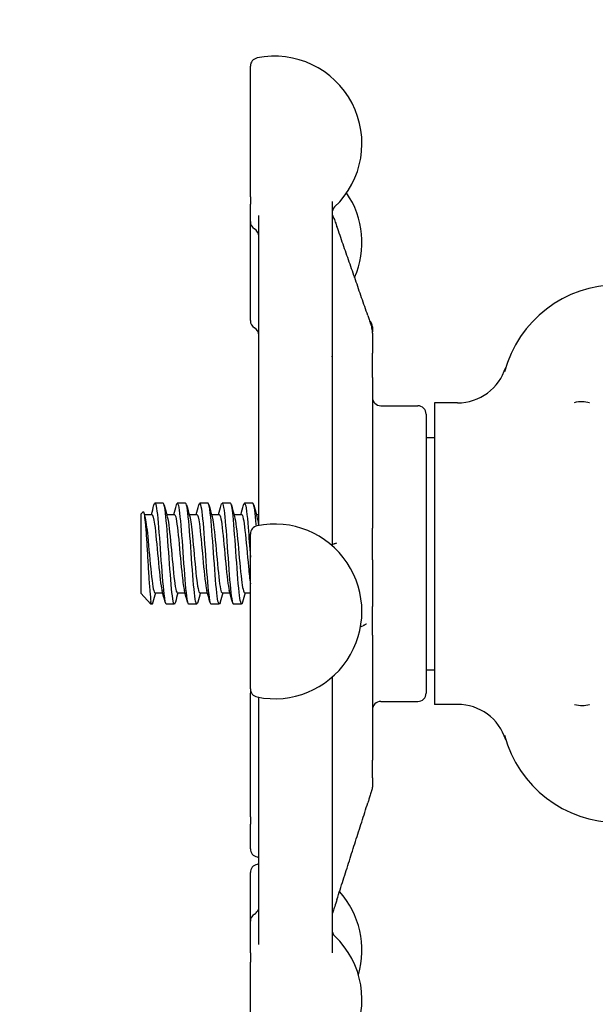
# Model space of a CAD drawing. Header units: inches. Extents: x 5 to 1128, y -85 to 748.
# Tile 351 of 656: x 436.11 to 438.26, y 665.03 to 668.69. Entities that reach past the tile are written whole.
import ezdxf

# ---------------------------------------------------------------- set-up
doc = ezdxf.new("R2010")
doc.units = ezdxf.units.IN
doc.header["$LTSCALE"] = 32
doc.header["$MEASUREMENT"] = 0
doc.layers.add('Dimension (ANSI)', color=7, linetype='Continuous', lineweight=25)
doc.layers.add('Visible (ANSI)', color=7, linetype='Continuous', lineweight=30)
doc.styles.add('Note Text (ANSI)', font='tahoma.ttf')
doc.dimstyles.new('SB Fraction-16 (ANSI)', dxfattribs={"dimscale": 32, "dimtxt": 0.125, "dimasz": 0.098425, "dimexe": 0.125, "dimexo": 0.0625, "dimgap": 0.031496, "dimtad": 0, "dimtih": 1, "dimtoh": 1, "dimdec": 4, "dimrnd": 1e-08, "dimzin": 0, "dimdsep": 46, "dimlunit": 5, "dimtxsty": 'Note Text (ANSI)', "dimcen": 0.09, "dimdle": 0.393701, "dimclrd": 256, "dimclre": 256, "dimclrt": 256, "dimadec": 0, "dimazin": 3, "dimtfac": 0.96, "dimtofl": 0, "dimtmove": 0, "dimatfit": 3, "dimfxl": 1, "dimfrac": 2, "dimtolj": 1, "dimtzin": 12, "dimlwd": -1, "dimlwe": -1, "dimarcsym": 0})

# ---------------------------------------------------------------- blocks, each defined once
blk = doc.blocks.new('*D19')
at = {"layer": 'Defpoints', "color": 0, "transparency": 16777216}
for p in [(455.7806, 700.4398), (292.0011, 552.4398), (455.7806, 552.4398)]:
    blk.add_point(p, dxfattribs=at)
at = {"layer": 'Dimension (ANSI)', "transparency": 16777216}
for p, q in [((453.7806, 700.4398), (288.0011, 700.4398)), ((292.0011, 697.2902), (292.0011, 636.039)), ((292.0011, 555.5894), (292.0011, 629.8406)), ((453.7806, 552.4398), (288.0011, 552.4398))]:
    blk.add_line(p, q, dxfattribs=at)
for points in [[(291.4762, 697.2902), (292.526, 697.2902), (292.0011, 700.4398)], [(291.4762, 555.5894), (292.526, 555.5894), (292.0011, 552.4398)]]:
    blk.add_solid(points, dxfattribs=at)
at = {"layer": 'Dimension (ANSI)', "transparency": 16777216, "insert": (287.899, 635.0311), "char_height": 4, "attachment_point": 1, "style": 'Note Text (ANSI)'}
blk.add_mtext('\\A1;148', dxfattribs=at)

msp = doc.modelspace()

# ---------------------------------------------------------------- linework, layer by layer
at = {"layer": 'Visible (ANSI)'}
for p, q in [((436.97292, 668.03156), (436.97292, 668.51729)), ((436.97292, 668.03156), (436.97292, 668.00343)), ((436.97292, 667.9389), (436.97292, 668.00343)), ((437.27667, 668.0135), (437.27667, 666.73395)), ((436.97292, 667.57115), (436.97292, 667.9389)), ((437.00417, 666.81613), (437.00417, 667.96132)), ((437.42667, 667.54779), (437.42667, 667.53065)), ((437.42667, 667.52902), (437.42667, 667.53065)), ((437.42667, 667.52415), (437.42667, 667.52894)), ((437.42667, 667.52415), (437.42667, 667.44914)), ((437.42667, 667.35916), (437.42667, 667.44914)), ((437.42667, 667.35916), (437.42667, 666.79854)), ((437.45792, 667.25404), (437.59542, 667.25404)), ((437.65792, 667.26486), (437.65792, 666.14322)), ((437.74368, 667.26486), (437.65792, 667.26486)), ((437.62667, 667.22279), (437.62667, 666.18529)), ((437.62667, 667.13579), (437.65792, 667.13579)), ((437.00292, 666.90789), (437.00417, 666.90914)), ((437.00292, 666.90789), (437.00292, 666.80855)), ((436.64875, 666.89154), (436.61786, 666.89154)), ((436.73208, 666.89154), (436.70119, 666.89154)), ((436.81542, 666.89154), (436.78453, 666.89154)), ((436.89875, 666.89154), (436.86786, 666.89154)), ((436.98208, 666.89154), (436.95119, 666.89154)), ((436.56542, 666.851), (436.57361, 666.85986)), ((436.56542, 666.851), (436.56542, 666.55712)), ((436.57842, 666.84987), (436.60709, 666.84987)), ((436.66175, 666.84987), (436.69042, 666.84987)), ((436.74509, 666.84987), (436.77375, 666.84987)), ((436.82842, 666.84987), (436.85709, 666.84987)), ((436.91175, 666.84987), (436.94042, 666.84987)), ((436.99509, 666.84987), (437.00292, 666.84987)), ((437.42667, 666.68078), (437.42667, 666.79854)), ((436.97292, 666.20132), (436.97292, 666.77695)), ((437.42667, 666.68078), (437.42667, 666.50679)), ((436.56582, 666.55665), (436.60288, 666.51654)), ((436.61786, 666.55821), (436.64653, 666.55821)), ((436.70119, 666.55821), (436.72986, 666.55821)), ((436.78453, 666.55821), (436.81319, 666.55821)), ((436.86786, 666.55821), (436.89653, 666.55821)), ((436.95119, 666.55821), (436.97292, 666.55821)), ((436.60288, 666.51654), (436.60288, 666.52588)), ((436.60708, 666.51654), (436.60288, 666.51654)), ((436.69042, 666.51654), (436.65953, 666.51654)), ((436.77375, 666.51654), (436.74286, 666.51654)), ((436.85708, 666.51654), (436.82619, 666.51654)), ((436.94042, 666.51654), (436.90953, 666.51654)), ((437.42667, 666.40079), (437.42667, 666.50679)), ((437.42667, 666.40079), (437.42667, 665.93584)), ((437.27667, 666.24432), (437.27667, 665.21882)), ((437.62667, 666.27229), (437.65792, 666.27229)), ((436.97292, 665.7251), (436.97292, 666.18466)), ((437.00417, 665.25052), (437.00417, 666.16949)), ((437.45792, 666.15404), (437.59542, 666.15404)), ((437.74368, 666.14322), (437.65792, 666.14322)), ((437.42667, 665.86956), (437.42667, 665.93584)), ((437.42667, 665.86956), (437.42667, 665.83704)), ((437.42667, 665.83685), (437.42667, 665.83704)), ((436.97292, 665.7251), (436.97292, 665.6971)), ((436.97292, 665.60628), (436.97292, 665.6971)), ((436.97292, 665.33636), (436.97292, 665.51729)), ((436.97292, 665.21837), (436.97292, 665.33636)), ((436.97292, 665.21837), (436.97292, 665.18448)), ((436.97292, 664.75798), (436.97292, 665.18448))]:
    msp.add_line(p, q, dxfattribs=at)
for centre, radius, start, end in [((437.06292, 668.22947), 0.325, 313.44984, 101.53696), ((437.00417, 668.51729), 0.03125, 101.53696, 180), ((437.06292, 667.86171), 0.325, 336.38074, 34.45644), ((437.30792, 667.97084), 0.03125, 133.44984, 180), ((437.00417, 667.9389), 0.03125, 180, 240), ((436.97292, 667.88478), 0.03125, 0, 60), ((438.34042, 667.26654), 0.4375, 90, 164.98183), ((437.00417, 667.57115), 0.03125, 180, 240), ((437.39542, 667.54779), 0.03125, 0, 48.71171), ((436.97292, 667.51702), 0.03125, 0, 60), ((437.74368, 667.45236), 0.1875, 270, 342.70338), ((437.45792, 667.28529), 0.03125, 180, 270), ((437.59542, 667.22279), 0.03125, 0, 90), ((437.00417, 666.77695), 0.03125, 101.53696, 180), ((437.06292, 666.48913), 0.325, 258.46304, 101.53696), ((437.00417, 666.20132), 0.03125, 180, 258.46304), ((437.00417, 666.18466), 0.03125, 164.54014, 180), ((437.59542, 666.18529), 0.03125, 270, 0), ((437.45792, 666.12279), 0.03125, 90, 180), ((437.74368, 665.95572), 0.1875, 17.29662, 90), ((438.34042, 666.14154), 0.4375, 195.01817, 270), ((437.00417, 665.60628), 0.03125, 180, 258.46304), ((437.00417, 665.51729), 0.03125, 101.53696, 180), ((437.06292, 665.89409), 0.325, 258.46304, 259.58543), ((437.06292, 665.22947), 0.325, 100.41457, 101.53696), ((437.06292, 665.22947), 0.325, 343.58546, 41.98593), ((437.00417, 665.33636), 0.03125, 120, 180), ((436.97292, 665.39049), 0.03125, 300, 329.41376), ((437.30792, 665.30442), 0.03125, 180, 226.55016), ((437.06292, 665.04579), 0.325, 258.46304, 46.55016)]:
    msp.add_arc(centre, radius, start, end, dxfattribs=at)
for points, knots in [([(437.27667, 667.97122), (437.27667, 667.97043), (437.27667, 667.96964), (437.27668, 667.96838), (437.27668, 667.96796), (437.27669, 667.96729), (437.27669, 667.96708), (437.2767, 667.96675), (437.2767, 667.96664), (437.2767, 667.9664), (437.27671, 667.96627), (437.27671, 667.96608), (437.27671, 667.96601), (437.27672, 667.96591), (437.27672, 667.96588), (437.27672, 667.9658), (437.27672, 667.96575), (437.27672, 667.96565), (437.27672, 667.9656), (437.27673, 667.96554), (437.27673, 667.96552), (437.27673, 667.96547), (437.27673, 667.96546), (437.27673, 667.96544), (437.27673, 667.96544), (437.27673, 667.96544)], [0.010278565, 0.010278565, 0.010278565, 0.010278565, 0.019883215, 0.019883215, 0.024682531, 0.024682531, 0.026751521, 0.026751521, 0.027745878, 0.027745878, 0.028761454, 0.028761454, 0.029267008, 0.029267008, 0.029516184, 0.029516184, 0.030019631, 0.030019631, 0.030755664, 0.030755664, 0.031441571, 0.031441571, 0.032566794, 0.032566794, 0.03348156, 0.03348156, 0.03348156, 0.03348156]), ([(437.27669, 667.9672), (437.27676, 667.96701), (437.27685, 667.96678), (437.27705, 667.96626), (437.27716, 667.96597), (437.27901, 667.96155), (437.28101, 667.95756), (437.28351, 667.95164), (437.28448, 667.94927), (437.2878, 667.94087), (437.29016, 667.93441), (437.29332, 667.92546), (437.2941, 667.9232), (437.29488, 667.92096)], [0.09394711, 0.09394711, 0.09394711, 0.09394711, 0.09670762, 0.09670762, 0.09941434, 0.09941434, 0.13679204, 0.13679204, 0.16145778, 0.16145778, 0.2211622, 0.2211622, 0.24097602, 0.24097602, 0.24097602, 0.24097602]), ([(437.40978, 667.58987), (437.40214, 667.61195), (437.39449, 667.63403), (437.37919, 667.67818), (437.37153, 667.70026), (437.35622, 667.7444), (437.34856, 667.76647), (437.33323, 667.81062), (437.32556, 667.83269), (437.31022, 667.87682), (437.30255, 667.89889), (437.29488, 667.92096)], [0.47801542, 0.47801542, 0.47801542, 0.47801542, 0.67299233, 0.67299233, 0.86796925, 0.86796925, 1.06294616, 1.06294616, 1.25792307, 1.25792307, 1.45289998, 1.45289998, 1.45289998, 1.45289998]), ([(437.40978, 667.58987), (437.41151, 667.58487), (437.41326, 667.57978), (437.41686, 667.5688), (437.41874, 667.56279), (437.42135, 667.55391), (437.42219, 667.55094), (437.42335, 667.54655), (437.42374, 667.54501), (437.42461, 667.54133), (437.42503, 667.53936), (437.42547, 667.53689), (437.42557, 667.5363), (437.42571, 667.53542), (437.42574, 667.53517), (437.42581, 667.53477), (437.42583, 667.53463), (437.42587, 667.53433), (437.4259, 667.53418), (437.42593, 667.53394), (437.42594, 667.53386), (437.42597, 667.5337), (437.42598, 667.53362), (437.426, 667.53348), (437.42601, 667.53342), (437.42604, 667.53325), (437.42605, 667.53316), (437.4261, 667.53282), (437.42611, 667.53278), (437.42611, 667.53275), (437.42612, 667.53275), (437.42612, 667.53275)], [0, 0, 0, 0, 0.04421352, 0.04421352, 0.09143567, 0.09143567, 0.1148414, 0.1148414, 0.12798974, 0.12798974, 0.14842503, 0.14842503, 0.15488355, 0.15488355, 0.15731825, 0.15731825, 0.15853645, 0.15853645, 0.15976362, 0.15976362, 0.16037577, 0.16037577, 0.16099044, 0.16099044, 0.16160454, 0.16160454, 0.16284514, 0.16284514, 0.16786615, 0.16786615, 0.16893992, 0.16893992, 0.16893992, 0.16893992]), ([(437.42598, 667.53361), (437.426, 667.53354), (437.42602, 667.53347), (437.42608, 667.53327), (437.42612, 667.53312), (437.42621, 667.5328), (437.42625, 667.53262), (437.42633, 667.53228), (437.42636, 667.53214), (437.42642, 667.53184), (437.42645, 667.53168), (437.42651, 667.53136), (437.42653, 667.53121), (437.42657, 667.53089), (437.42659, 667.53073), (437.42661, 667.53049), (437.42662, 667.53041), (437.42663, 667.53026), (437.42663, 667.53019), (437.42665, 667.53), (437.42665, 667.52991), (437.42666, 667.52968), (437.42666, 667.52959), (437.42667, 667.52938), (437.42667, 667.52929), (437.42667, 667.52913), (437.42667, 667.52904), (437.42667, 667.52896)], [0.2261265, 0.2261265, 0.2261265, 0.2261265, 0.227574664, 0.227574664, 0.230038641, 0.230038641, 0.23225074, 0.23225074, 0.233479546, 0.233479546, 0.234712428, 0.234712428, 0.235932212, 0.235932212, 0.23714975, 0.23714975, 0.237762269, 0.237762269, 0.238377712, 0.238377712, 0.239624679, 0.239624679, 0.242081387, 0.242081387, 0.246210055, 0.246210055, 0.250348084, 0.250348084, 0.250348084, 0.250348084]), ([(437.2783, 667.43505), (437.2783, 667.43505), (437.2783, 667.43505), (437.27829, 667.43507), (437.27828, 667.4351), (437.27821, 667.43525), (437.27816, 667.43538), (437.27803, 667.43566), (437.27797, 667.4358), (437.2778, 667.43615), (437.27769, 667.43639), (437.27729, 667.43719), (437.27698, 667.4378), (437.27667, 667.43841)], [0.092876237, 0.092876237, 0.092876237, 0.092876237, 0.093349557, 0.093349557, 0.09552105, 0.09552105, 0.097869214, 0.097869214, 0.099519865, 0.099519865, 0.10185373, 0.10185373, 0.107308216, 0.107308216, 0.107308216, 0.107308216]), ([(438.1782, 667.26654), (438.17847, 667.26662), (438.17874, 667.2667), (438.1879, 667.2693), (438.1978, 667.27045), (438.21731, 667.26991), (438.22588, 667.26856), (438.23384, 667.26664), (438.23404, 667.26659), (438.23424, 667.26654)], [-0.00218083, -0.00218083, -0.00218083, -0.00218083, 0, 0, 0.07189637, 0.07189637, 0.13644606, 0.13644606, 0.13811703, 0.13811703, 0.13811703, 0.13811703]), ([(436.61432, 666.88489), (436.61452, 666.88564), (436.61472, 666.88632), (436.61492, 666.88695), (436.61893, 666.89943), (436.62294, 666.88508), (436.62695, 666.84917), (436.63096, 666.81333), (436.63496, 666.75679), (436.63897, 666.7002), (436.64298, 666.64351), (436.64699, 666.58799), (436.651, 666.55399), (436.65384, 666.52989), (436.65669, 666.51697), (436.65953, 666.51676)], [6.0162011, 6.0162011, 6.0162011, 6.0162011, 6.061332, 6.061332, 6.061332, 6.968806, 6.968806, 6.968806, 7.8744508, 7.8744508, 7.8744508, 8.7817425, 8.7817425, 8.7817425, 9.424778, 9.424778, 9.424778, 9.424778]), ([(436.69396, 666.52341), (436.69279, 666.51895), (436.69162, 666.51657), (436.69045, 666.51654), (436.6864, 666.51642), (436.68235, 666.5442), (436.6783, 666.58952), (436.67427, 666.63464), (436.67024, 666.69614), (436.66621, 666.75129), (436.66219, 666.80622), (436.65818, 666.85366), (436.65416, 666.87617), (436.65236, 666.88627), (436.65055, 666.89126), (436.64875, 666.89122)], [-15.9749474, -15.9749474, -15.9749474, -15.9749474, -15.710016, -15.710016, -15.710016, -14.7941843, -14.7941843, -14.7941843, -13.8824397, -13.8824397, -13.8824397, -12.9741281, -12.9741281, -12.9741281, -12.5663706, -12.5663706, -12.5663706, -12.5663706]), ([(436.69765, 666.88485), (436.69814, 666.8867), (436.69863, 666.88818), (436.69912, 666.88925), (436.70313, 666.89808), (436.70714, 666.87982), (436.71115, 666.84117), (436.71516, 666.80252), (436.71917, 666.74431), (436.72317, 666.68785), (436.72718, 666.6314), (436.73119, 666.57791), (436.7352, 666.54697), (436.73775, 666.52725), (436.74031, 666.51696), (436.74286, 666.51682)], [12.2993864, 12.2993864, 12.2993864, 12.2993864, 12.4100129, 12.4100129, 12.4100129, 13.3168593, 13.3168593, 13.3168593, 14.2236185, 14.2236185, 14.2236185, 15.130291, 15.130291, 15.130291, 15.7079633, 15.7079633, 15.7079633, 15.7079633]), ([(436.77729, 666.52326), (436.77667, 666.5209), (436.77605, 666.51914), (436.77542, 666.51803), (436.77138, 666.51083), (436.76733, 666.53136), (436.76328, 666.57196), (436.75925, 666.61248), (436.75521, 666.67208), (436.75117, 666.72866), (436.74714, 666.78513), (436.74311, 666.83735), (436.73908, 666.86603), (436.73675, 666.88264), (436.73442, 666.89115), (436.73208, 666.89123)], [-22.2581327, -22.2581327, -22.2581327, -22.2581327, -22.1173036, -22.1173036, -22.1173036, -21.2019377, -21.2019377, -21.2019377, -20.2886606, -20.2886606, -20.2886606, -19.3773067, -19.3773067, -19.3773067, -18.8495559, -18.8495559, -18.8495559, -18.8495559]), ([(436.78099, 666.88479), (436.78175, 666.8877), (436.78252, 666.88971), (436.78329, 666.89072), (436.7873, 666.89601), (436.7913, 666.87407), (436.79531, 666.83294), (436.79931, 666.79181), (436.80332, 666.73237), (436.80733, 666.67636), (436.81133, 666.62035), (436.81534, 666.56897), (436.81934, 666.541), (436.82163, 666.52506), (436.82391, 666.51692), (436.82619, 666.51685)], [18.5825718, 18.5825718, 18.5825718, 18.5825718, 18.7561262, 18.7561262, 18.7561262, 19.6623744, 19.6623744, 19.6623744, 20.5685395, 20.5685395, 20.5685395, 21.474622, 21.474622, 21.474622, 21.9911486, 21.9911486, 21.9911486, 21.9911486]), ([(436.86063, 666.52319), (436.86044, 666.52249), (436.86025, 666.52184), (436.86006, 666.52125), (436.85605, 666.5086), (436.85203, 666.52284), (436.84801, 666.55872), (436.844, 666.59457), (436.83999, 666.65125), (436.83597, 666.70798), (436.83196, 666.76466), (436.82795, 666.82015), (436.82394, 666.85413), (436.8211, 666.8782), (436.81826, 666.89111), (436.81542, 666.89132)], [-28.541318, -28.541318, -28.541318, -28.541318, -28.4988988, -28.4988988, -28.4988988, -27.5903346, -27.5903346, -27.5903346, -26.6825411, -26.6825411, -26.6825411, -25.7754795, -25.7754795, -25.7754795, -25.1327412, -25.1327412, -25.1327412, -25.1327412]), ([(436.86432, 666.88473), (436.86535, 666.88863), (436.86638, 666.89093), (436.8674, 666.89143), (436.87141, 666.89339), (436.87541, 666.8681), (436.87941, 666.82479), (436.88342, 666.78149), (436.88742, 666.72111), (436.89143, 666.66571), (436.89543, 666.61031), (436.89943, 666.56107), (436.90344, 666.53598), (436.90547, 666.52325), (436.9075, 666.51687), (436.90953, 666.51686)], [24.8657571, 24.8657571, 24.8657571, 24.8657571, 25.0981395, 25.0981395, 25.0981395, 26.0038186, 26.0038186, 26.0038186, 26.9094187, 26.9094187, 26.9094187, 27.8149406, 27.8149406, 27.8149406, 28.2743339, 28.2743339, 28.2743339, 28.2743339]), ([(436.94396, 666.5232), (436.94018, 666.50927), (436.93639, 666.51841), (436.93261, 666.54812), (436.92857, 666.57984), (436.92453, 666.63432), (436.92049, 666.69131), (436.91645, 666.74824), (436.91241, 666.80642), (436.90838, 666.84429), (436.90517, 666.8744), (436.90196, 666.89114), (436.89875, 666.8914)], [-34.8245034, -34.8245034, -34.8245034, -34.8245034, -33.9686925, -33.9686925, -33.9686925, -33.0546668, -33.0546668, -33.0546668, -32.141653, -32.141653, -32.141653, -31.4159265, -31.4159265, -31.4159265, -31.4159265]), ([(436.94765, 666.88458), (436.94926, 666.89064), (436.95086, 666.89285), (436.95246, 666.89068), (436.95658, 666.88512), (436.9607, 666.85081), (436.96482, 666.80095), (436.96752, 666.7683), (436.97022, 666.72949), (436.97292, 666.69145)], [31.1489424, 31.1489424, 31.1489424, 31.1489424, 31.5116481, 31.5116481, 31.5116481, 32.4435606, 32.4435606, 32.4435606, 33.0538425, 33.0538425, 33.0538425, 33.0538425]), ([(436.99522, 666.80686), (436.99463, 666.81384), (436.99404, 666.82052), (436.99345, 666.82681), (436.98966, 666.86729), (436.98587, 666.89134), (436.98208, 666.89152)], [-38.68929977, -38.68929977, -38.68929977, -38.68929977, -38.55601033, -38.55601033, -38.55601033, -37.69911184, -37.69911184, -37.69911184, -37.69911184]), ([(436.57361, 666.85986), (436.57397, 666.86026), (436.57434, 666.86036), (436.57607, 666.85947), (436.5774, 666.85467), (436.58009, 666.83738), (436.58142, 666.82486), (436.58411, 666.79348), (436.58545, 666.77477), (436.58814, 666.73342), (436.58947, 666.71111), (436.59216, 666.66571), (436.5935, 666.64306), (436.59619, 666.60044), (436.59752, 666.58097), (436.60022, 666.54789), (436.60155, 666.53475), (436.60288, 666.52588)], [-1.2427303, -1.2427303, -1.2427303, -1.2427303, -1.200467, -1.200467, -1.0416694, -1.0416694, -0.8786368, -0.8786368, -0.7113708, -0.7113708, -0.5398726, -0.5398726, -0.3641439, -0.3641439, -0.1841858, -0.1841858, 0, 0, 0, 0]), ([(436.58068, 666.84151), (436.58414, 666.82868), (436.58759, 666.80177), (436.59105, 666.76755), (436.59533, 666.72525), (436.5996, 666.67294), (436.60387, 666.63207), (436.60814, 666.59122), (436.61242, 666.56293), (436.61669, 666.55878), (436.61708, 666.5584), (436.61747, 666.55822), (436.61786, 666.55824)], [6.621339, 6.621339, 6.621339, 6.621339, 7.4033745, 7.4033745, 7.4033745, 8.3701398, 8.3701398, 8.3701398, 9.3362117, 9.3362117, 9.3362117, 9.424778, 9.424778, 9.424778, 9.424778]), ([(436.60709, 666.84969), (436.61029, 666.84946), (436.61349, 666.8366), (436.61669, 666.81327), (436.62096, 666.78215), (436.62523, 666.73326), (436.62951, 666.68663), (436.63378, 666.64), (436.63805, 666.59692), (436.64232, 666.57503), (436.64297, 666.5717), (436.64362, 666.56887), (436.64427, 666.56655)], [6.2831853, 6.2831853, 6.2831853, 6.2831853, 7.0074496, 7.0074496, 7.0074496, 7.9736666, 7.9736666, 7.9736666, 8.9397805, 8.9397805, 8.9397805, 9.0866243, 9.0866243, 9.0866243, 9.0866243]), ([(436.66401, 666.84139), (436.66532, 666.83672), (436.66662, 666.83009), (436.66792, 666.82161), (436.67219, 666.79384), (436.67646, 666.74689), (436.68073, 666.69997), (436.685, 666.65306), (436.68927, 666.60747), (436.69354, 666.58185), (436.69609, 666.56653), (436.69864, 666.5586), (436.70119, 666.55851)], [12.9045243, 12.9045243, 12.9045243, 12.9045243, 13.1994868, 13.1994868, 13.1994868, 14.1650562, 14.1650562, 14.1650562, 15.1305271, 15.1305271, 15.1305271, 15.7079633, 15.7079633, 15.7079633, 15.7079633]), ([(436.69042, 666.8497), (436.69147, 666.84978), (436.69251, 666.8485), (436.69356, 666.8458), (436.69783, 666.83479), (436.7021, 666.80034), (436.70637, 666.75655), (436.71064, 666.71276), (436.7149, 666.66085), (436.71917, 666.62204), (436.72198, 666.59649), (436.72479, 666.57709), (436.7276, 666.5667)], [12.5663706, 12.5663706, 12.5663706, 12.5663706, 12.8032209, 12.8032209, 12.8032209, 13.7688308, 13.7688308, 13.7688308, 14.734342, 14.734342, 14.734342, 15.3698096, 15.3698096, 15.3698096, 15.3698096]), ([(436.74735, 666.8415), (436.75074, 666.82888), (436.75414, 666.80271), (436.75754, 666.76929), (436.76181, 666.72735), (436.76607, 666.67514), (436.77034, 666.634), (436.77459, 666.59295), (436.77885, 666.56405), (436.78311, 666.55904), (436.78358, 666.55849), (436.78405, 666.55823), (436.78453, 666.55826)], [19.1877096, 19.1877096, 19.1877096, 19.1877096, 19.9564324, 19.9564324, 19.9564324, 20.9213285, 20.9213285, 20.9213285, 21.8840483, 21.8840483, 21.8840483, 21.9911486, 21.9911486, 21.9911486, 21.9911486]), ([(436.77375, 666.84968), (436.7769, 666.84945), (436.78004, 666.8371), (436.78318, 666.81455), (436.78745, 666.78394), (436.79171, 666.7354), (436.79598, 666.68875), (436.80024, 666.64211), (436.80451, 666.59865), (436.80878, 666.57612), (436.80949, 666.57232), (436.81021, 666.56914), (436.81093, 666.56658)], [18.8495559, 18.8495559, 18.8495559, 18.8495559, 19.5604441, 19.5604441, 19.5604441, 20.5253788, 20.5253788, 20.5253788, 21.4902198, 21.4902198, 21.4902198, 21.6529949, 21.6529949, 21.6529949, 21.6529949]), ([(436.83068, 666.8413), (436.83242, 666.83501), (436.83417, 666.82527), (436.83591, 666.81243), (436.84026, 666.7805), (436.8446, 666.73034), (436.84894, 666.6831), (436.85328, 666.63588), (436.85762, 666.59296), (436.86196, 666.57241), (436.86393, 666.5631), (436.86589, 666.55851), (436.86786, 666.55855)], [25.4708949, 25.4708949, 25.4708949, 25.4708949, 25.8655971, 25.8655971, 25.8655971, 26.8476199, 26.8476199, 26.8476199, 27.8292662, 27.8292662, 27.8292662, 28.2743339, 28.2743339, 28.2743339, 28.2743339]), ([(436.85709, 666.84958), (436.85864, 666.84967), (436.86019, 666.84685), (436.86174, 666.84097), (436.86609, 666.82455), (436.87043, 666.78475), (436.87477, 666.73834), (436.87911, 666.69196), (436.88345, 666.64034), (436.88779, 666.60524), (436.88995, 666.58778), (436.89211, 666.57466), (436.89427, 666.56679)], [25.1327412, 25.1327412, 25.1327412, 25.1327412, 25.4839322, 25.4839322, 25.4839322, 26.4661023, 26.4661023, 26.4661023, 27.4478945, 27.4478945, 27.4478945, 27.9361802, 27.9361802, 27.9361802, 27.9361802]), ([(436.91401, 666.84162), (436.91834, 666.82584), (436.92266, 666.78679), (436.92698, 666.74079), (436.93131, 666.69472), (436.93564, 666.64301), (436.93997, 666.60737), (436.94371, 666.57657), (436.94745, 666.55854), (436.95119, 666.55828)], [31.7540802, 31.7540802, 31.7540802, 31.7540802, 32.7319702, 32.7319702, 32.7319702, 33.7114291, 33.7114291, 33.7114291, 34.5575192, 34.5575192, 34.5575192, 34.5575192]), ([(436.94042, 666.84986), (436.94455, 666.84973), (436.94869, 666.82719), (436.95282, 666.79059), (436.95716, 666.75227), (436.96149, 666.69966), (436.96582, 666.65483), (436.96818, 666.63033), (436.97055, 666.60855), (436.97292, 666.59193)], [31.4159265, 31.4159265, 31.4159265, 31.4159265, 32.351308, 32.351308, 32.351308, 33.3309049, 33.3309049, 33.3309049, 33.8663136, 33.8663136, 33.8663136, 33.8663136]), ([(437.00295, 666.80855), (437.00345, 666.81007), (437.00386, 666.81181), (437.00413, 666.8145), (437.00417, 666.81531), (437.00417, 666.81613)], [0.236754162, 0.236754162, 0.236754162, 0.236754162, 0.249550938, 0.249550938, 0.254927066, 0.254927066, 0.254927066, 0.254927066]), ([(437.28317, 666.74027), (437.28333, 666.74034), (437.28362, 666.74046), (437.28448, 666.7408), (437.28498, 666.741), (437.28644, 666.74155), (437.28744, 666.74189), (437.28971, 666.74258), (437.29098, 666.74292), (437.29285, 666.74338), (437.29351, 666.74354), (437.29374, 666.7436), (437.29376, 666.7436), (437.29376, 666.7436)], [0, 0, 0, 0, 0.007377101, 0.007377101, 0.01406314, 0.01406314, 0.025814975, 0.025814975, 0.04239606, 0.04239606, 0.056138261, 0.056138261, 0.059141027, 0.059141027, 0.059141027, 0.059141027]), ([(436.61063, 666.52346), (436.60908, 666.51763), (436.60753, 666.51538), (436.60599, 666.51718), (436.60495, 666.51839), (436.60392, 666.52131), (436.60288, 666.52588)], [-9.69176213, -9.69176213, -9.69176213, -9.69176213, -9.34211053, -9.34211053, -9.34211053, -9.10788499, -9.10788499, -9.10788499, -9.10788499]), ([(437.40423, 666.44228), (437.40423, 666.44228), (437.40403, 666.44215), (437.4034, 666.44173), (437.40294, 666.44143), (437.40156, 666.44054), (437.40052, 666.4399), (437.39847, 666.43873), (437.39751, 666.43821), (437.3956, 666.43727), (437.39464, 666.43683), (437.39338, 666.4363), (437.39298, 666.43614), (437.39236, 666.43589), (437.39216, 666.43581), (437.39203, 666.43575)], [0.117693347, 0.117693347, 0.117693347, 0.117693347, 0.126564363, 0.126564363, 0.136369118, 0.136369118, 0.151820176, 0.151820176, 0.163546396, 0.163546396, 0.174401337, 0.174401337, 0.180069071, 0.180069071, 0.186154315, 0.186154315, 0.186154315, 0.186154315]), ([(438.23424, 666.14154), (438.23404, 666.14149), (438.23384, 666.14144), (438.22588, 666.13952), (438.21731, 666.13817), (438.1978, 666.13763), (438.1879, 666.13878), (438.17874, 666.14138), (438.17847, 666.14146), (438.1782, 666.14154)], [-0.00203951, -0.00203951, -0.00203951, -0.00203951, 0, 0, 0.07878666, 0.07878666, 0.16654035, 0.16654035, 0.16920218, 0.16920218, 0.16920218, 0.16920218]), ([(437.27667, 665.87082), (437.27672, 665.87093), (437.27675, 665.87101), (437.27681, 665.87116), (437.27682, 665.87119), (437.27682, 665.87119)], [0.0912806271, 0.0912806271, 0.0912806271, 0.0912806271, 0.0933756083, 0.0933756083, 0.0971308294, 0.0971308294, 0.0971308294, 0.0971308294]), ([(437.42667, 665.83681), (437.42667, 665.83652), (437.42666, 665.83622), (437.42666, 665.83582), (437.42665, 665.83569), (437.42665, 665.83555), (437.42665, 665.83554), (437.42665, 665.8355), (437.42665, 665.83549), (437.42664, 665.83547), (437.42664, 665.83545), (437.42664, 665.83543), (437.42664, 665.83541), (437.42664, 665.83538), (437.42664, 665.83537), (437.42664, 665.83529), (437.42663, 665.83523), (437.42663, 665.83509), (437.42662, 665.83502), (437.42661, 665.8347), (437.42659, 665.83445), (437.42655, 665.83399), (437.42653, 665.8338), (437.42649, 665.83339), (437.42646, 665.83316), (437.42642, 665.83282), (437.42641, 665.83271), (437.42637, 665.8324), (437.42634, 665.8322), (437.42626, 665.83167), (437.42621, 665.83136), (437.42595, 665.82979), (437.42578, 665.82898), (437.4253, 665.82692), (437.42495, 665.82565), (437.42416, 665.8229), (437.4238, 665.82166), (437.42287, 665.81854), (437.42227, 665.81657), (437.42081, 665.8118), (437.41992, 665.80892), (437.4174, 665.80083), (437.41571, 665.79544), (437.4127, 665.7859), (437.41135, 665.78168), (437.41002, 665.7775)], [0, 0, 0, 0, 0.00362842, 0.00362842, 0.00532519, 0.00532519, 0.00554032, 0.00554032, 0.00564719, 0.00564719, 0.00575426, 0.00575426, 0.00586107, 0.00586107, 0.00596752, 0.00596752, 0.00651065, 0.00651065, 0.00722842, 0.00722842, 0.00979214, 0.00979214, 0.01150055, 0.01150055, 0.01323284, 0.01323284, 0.01408567, 0.01408567, 0.01568092, 0.01568092, 0.01876516, 0.01876516, 0.03322078, 0.03322078, 0.05370694, 0.05370694, 0.06706984, 0.06706984, 0.0851491, 0.0851491, 0.10914392, 0.10914392, 0.1514834, 0.1514834, 0.1854543, 0.1854543, 0.1854543, 0.1854543]), ([(437.29513, 665.41759), (437.3028, 665.44158), (437.31047, 665.46557), (437.32581, 665.51355), (437.33348, 665.53754), (437.3488, 665.58553), (437.35646, 665.60952), (437.37178, 665.65751), (437.37943, 665.68151), (437.39474, 665.7295), (437.40238, 665.7535), (437.41002, 665.7775)], [0.6477885, 0.6477885, 0.6477885, 0.6477885, 0.84276542, 0.84276542, 1.03774233, 1.03774233, 1.23271925, 1.23271925, 1.42769616, 1.42769616, 1.62267307, 1.62267307, 1.62267307, 1.62267307]), ([(437.29513, 665.41759), (437.29228, 665.40869), (437.2894, 665.39973), (437.28461, 665.38522), (437.28257, 665.37915), (437.2799, 665.37155), (437.27907, 665.36924), (437.27747, 665.365), (437.27711, 665.36389), (437.27694, 665.3628), (437.27692, 665.36267), (437.27688, 665.36237), (437.27687, 665.36224), (437.27684, 665.362), (437.27683, 665.3619), (437.27682, 665.36174), (437.27682, 665.36168), (437.27681, 665.36156), (437.2768, 665.3615), (437.27679, 665.36132), (437.27678, 665.36121), (437.27676, 665.36089), (437.27675, 665.36072), (437.27672, 665.35992), (437.27671, 665.35949), (437.27666, 665.35739), (437.27667, 665.35579), (437.27667, 665.35416)], [0, 0, 0, 0, 0.07240015, 0.07240015, 0.12884673, 0.12884673, 0.15776448, 0.15776448, 0.18742127, 0.18742127, 0.19102978, 0.19102978, 0.19284515, 0.19284515, 0.1937591, 0.1937591, 0.19421308, 0.19421308, 0.19466735, 0.19466735, 0.19558844, 0.19558844, 0.19742089, 0.19742089, 0.20472787, 0.20472787, 0.23309585, 0.23309585, 0.23309585, 0.23309585]), ([(436.99982, 665.37458), (437.00073, 665.37612), (437.00152, 665.37742), (437.00283, 665.37964), (437.00335, 665.38056), (437.00391, 665.38162), (437.00406, 665.38192), (437.00417, 665.38216)], [0.51351333, 0.51351333, 0.51351333, 0.51351333, 0.55704859, 0.55704859, 0.60058386, 0.60058386, 0.62260676, 0.62260676, 0.62260676, 0.62260676])]:
    msp.add_open_spline(points, degree=3, knots=knots, dxfattribs=at)
for points in [[(436.60486, 666.84987), (436.60804, 666.86154), (436.61119, 666.87322), (436.61432, 666.8849)], [(436.65229, 666.8849), (436.65616, 666.87046), (436.66006, 666.85603), (436.66401, 666.84162)], [(436.68819, 666.84987), (436.69137, 666.86154), (436.69452, 666.87322), (436.69765, 666.8849)], [(436.73563, 666.8849), (436.7395, 666.87046), (436.74339, 666.85603), (436.74735, 666.84162)], [(436.77153, 666.84987), (436.77471, 666.86154), (436.77786, 666.87322), (436.78099, 666.8849)], [(436.81896, 666.8849), (436.82283, 666.87046), (436.82673, 666.85603), (436.83068, 666.84162)], [(436.85486, 666.84987), (436.85804, 666.86154), (436.86119, 666.87322), (436.86432, 666.8849)], [(436.90229, 666.8849), (436.90616, 666.87046), (436.91006, 666.85603), (436.91401, 666.84162)], [(436.93819, 666.84987), (436.94137, 666.86154), (436.94452, 666.87322), (436.94765, 666.8849)], [(436.98563, 666.8849), (436.9895, 666.87046), (436.99339, 666.85603), (436.99735, 666.84162)], [(436.57684, 666.85569), (436.57811, 666.851), (436.57939, 666.84631), (436.58068, 666.84162)], [(436.99735, 666.84132), (436.9992, 666.83449), (437.00106, 666.82376), (437.00292, 666.80984)], [(437.27667, 666.73763), (437.27884, 666.73851), (437.28101, 666.73939), (437.28317, 666.74027)], [(436.56582, 666.55665), (436.56569, 666.55679), (436.56555, 666.55695), (436.56542, 666.55712)], [(436.62009, 666.55821), (436.61691, 666.54654), (436.61376, 666.53487), (436.61063, 666.52318)], [(436.65599, 666.52318), (436.65212, 666.53762), (436.64822, 666.55205), (436.64427, 666.56647)], [(436.70342, 666.55821), (436.70024, 666.54654), (436.69709, 666.53487), (436.69396, 666.52318)], [(436.73932, 666.52318), (436.73545, 666.53762), (436.73155, 666.55205), (436.7276, 666.56647)], [(436.78675, 666.55821), (436.78357, 666.54654), (436.78042, 666.53487), (436.77729, 666.52318)], [(436.82265, 666.52318), (436.81878, 666.53762), (436.81488, 666.55205), (436.81093, 666.56647)], [(436.87009, 666.55821), (436.86691, 666.54654), (436.86376, 666.53487), (436.86063, 666.52318)], [(436.90599, 666.52318), (436.90212, 666.53762), (436.89822, 666.55205), (436.89427, 666.56647)], [(436.95342, 666.55821), (436.95024, 666.54654), (436.94709, 666.53487), (436.94396, 666.52318)], [(437.38286, 666.43202), (437.38592, 666.43327), (437.38897, 666.43451), (437.39203, 666.43575)]]:
    msp.add_open_spline(points, degree=3, dxfattribs=at)

# ---------------------------------------------------------------- dimensions: what is measured, and where the dimension line sits
at = {"layer": 'Dimension (ANSI)'}
dim = msp.add_linear_dim(base=(292.00111, 552.43978), p1=(455.78063, 700.43978), p2=(455.78063, 552.43978), angle=90, dimstyle='SB Fraction-16 (ANSI)', override={"dimgap": 0.031496, "dimdec": 4, "dimtol": 0, "dimlim": 0, "dimtp": 0, "dimtm": 0, "dimtdec": 2, "dimatfit": 1}, dxfattribs=at)
dim.commit()
dim.dimension.update_dxf_attribs({"geometry": '*D19', "text_midpoint": (292.00111, 632.93978), "dimtype": 160})

doc.saveas('drawing.dxf')
